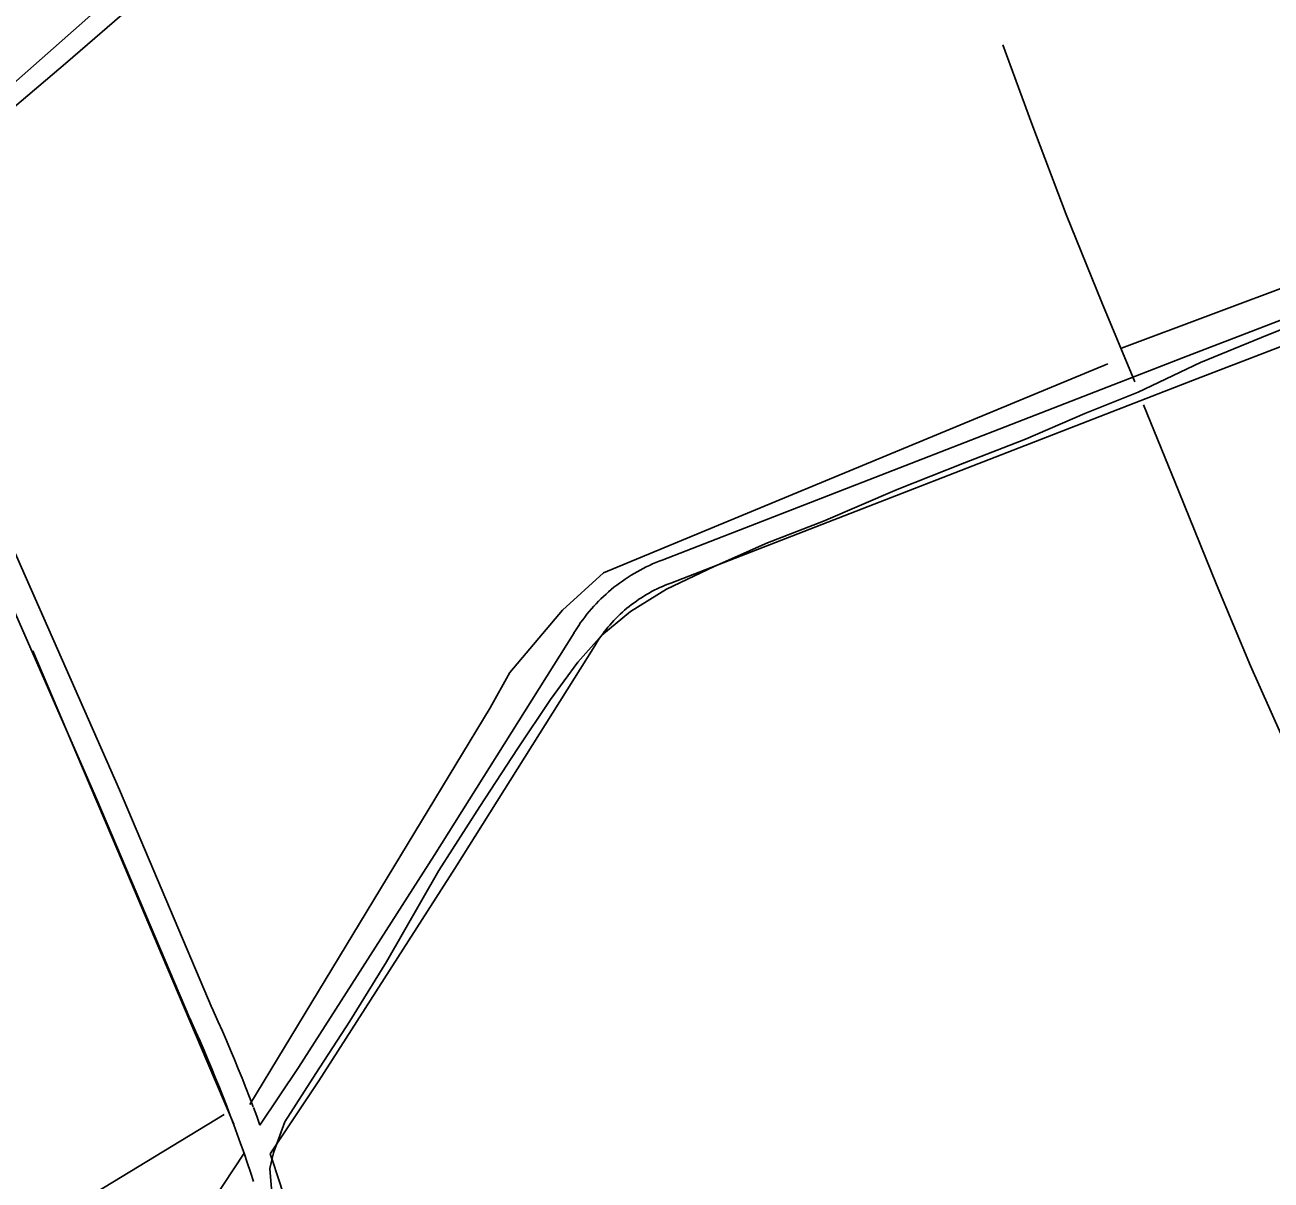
# Model space of a CAD drawing. Extents: x 3263578 to 3301413, y 764927 to 798602.
# Drawn here: x 3272287 to 3273815, y 791406 to 792822 of the extents above; entities that cross this region are included whole.
import ezdxf

# ---------------------------------------------------------------- set-up
doc = ezdxf.new("R2010")
doc.units = 0
for name, color, linetype in [('V-DTCH-CNTR', 7, 'Continuous'), ('V-ROAD-CNTR', 7, 'Continuous'), ('V-TOPO-SHOR', 7, 'Continuous')]:
    doc.layers.add(name, color=color, linetype=linetype)

msp = doc.modelspace()

# ---------------------------------------------------------------- linework, layer by layer
at = {"layer": 'V-DTCH-CNTR'}
msp.add_lwpolyline([(3272589.5, 791395), (3272587.4, 791420.2), (3272592, 791439.4), (3272606, 791477.3), (3272643.7, 791536.5), (3272685.6, 791600.8), (3272730.4, 791673.5), (3272794.6, 791785.3), (3272844.8, 791863.8), (3272891.1, 791934.6), (3272931.4, 791994.8), (3272965.2, 792040.7), (3272994.5, 792074), (3273029.8, 792103), (3273073.9, 792130.4), (3273132.3, 792157.9), (3273197.7, 792187.1), (3273266.2, 792213.8), (3273356.5, 792252.4), (3273439.1, 792285.3), (3273513.9, 792314.3), (3273586.7, 792345.4), (3273652, 792371.8), (3273728.3, 792408), (3273803.2, 792438.6), (3273881.2, 792470.4)], dxfattribs=at)
at = {"layer": 'V-ROAD-CNTR'}
for points in [[(3273731.5, 794018.7), (3273511.1, 793824.2), (3273217.2, 793571.7), (3273084.6, 793455.7), (3272714, 793139.8), (3272171.6, 792660.8), (3272002, 792513.6)], [(3274378.6, 792671.9), (3273707.6, 792414.1), (3273068.3, 792165.8)], [(3274389.4, 792643.9), (3273718.4, 792386.1), (3273079.2, 792137.8)], [(3272516.7, 791616.4), (3272403.1, 791884.3), (3272272.5, 792180.9), (3272190.7, 792373.8), (3272136.1, 792511.8), (3272095.8, 792590.3)], [(3272489.1, 791604.7), (3272375.5, 791872.4), (3272244.9, 792169), (3272162.9, 792362.4), (3272108.8, 792499.4), (3272069.1, 792576.5)], [(3273068.4, 792165.8), (3273064.6, 792164.4), (3273060.6, 792162.8), (3273056.7, 792161.1), (3273052.8, 792159.4), (3273048.9, 792157.5), (3273045.1, 792155.6), (3273041.3, 792153.7), (3273037.6, 792151.6), (3273033.9, 792149.5), (3273030.3, 792147.3), (3273026.6, 792145), (3273023.1, 792142.6), (3273019.6, 792140.2), (3273016.1, 792137.7), (3273012.7, 792135.2), (3273009.3, 792132.5), (3273006, 792129.8), (3273002.8, 792127.1), (3272999.6, 792124.2), (3272996.4, 792121.3), (3272993.3, 792118.4), (3272990.3, 792115.4), (3272987.4, 792112.3), (3272984.5, 792109.2), (3272981.6, 792106), (3272978.9, 792102.7), (3272976.2, 792099.4), (3272973.5, 792096), (3272971, 792092.6), (3272968.5, 792089.2), (3272966.1, 792085.7), (3272963.7, 792082.1), (3272961.4, 792078.5), (3272960.3, 792076.6)], [(3273079.1, 792137.8), (3273075.5, 792136.4), (3273072.1, 792135.1), (3273068.7, 792133.6), (3273065.4, 792132.1), (3273062.1, 792130.6), (3273058.8, 792128.9), (3273055.5, 792127.2), (3273052.3, 792125.5), (3273049.2, 792123.6), (3273046, 792121.7), (3273042.9, 792119.8), (3273039.9, 792117.8), (3273036.8, 792115.7), (3273033.9, 792113.5), (3273030.9, 792111.3), (3273028.1, 792109.1), (3273025.2, 792106.8), (3273022.4, 792104.4), (3273019.7, 792102), (3273017, 792099.5), (3273014.3, 792097), (3273011.8, 792094.4), (3273009.2, 792091.7), (3273006.7, 792089), (3273004.3, 792086.3), (3273001.9, 792083.5), (3272999.6, 792080.7), (3272997.3, 792077.8), (3272995.1, 792074.8), (3272993, 792071.9), (3272990.9, 792068.9), (3272988.9, 792065.8), (3272986.9, 792062.7), (3272985.9, 792060.9)], [(3272960.4, 792076.7), (3272788.8, 791803.9), (3272622.6, 791544), (3272575.4, 791473.4)], [(3272985.8, 792060.8), (3272814.1, 791787.8), (3272647.7, 791527.6), (3272587.9, 791438)], [(3272567.1, 791495.8), (3272567.1, 791495.8), (3272562.6, 791507.4), (3272558.1, 791519.1), (3272553.5, 791530.7), (3272548.8, 791542.3), (3272544.1, 791553.8), (3272539.2, 791565.3), (3272534.3, 791576.8), (3272529.4, 791588.3), (3272524.3, 791599.7), (3272519.2, 791611.1), (3272516.6, 791616.8)], [(3272567.6, 791404), (3272563.8, 791415.7), (3272559.8, 791427.3), (3272555.8, 791439), (3272551.7, 791450.6), (3272547.6, 791462.1), (3272543.3, 791473.7), (3272539, 791485.2), (3272534.6, 791496.7), (3272530.2, 791508.1), (3272525.7, 791519.5), (3272521, 791530.9), (3272516.4, 791542.3), (3272511.6, 791553.6), (3272506.8, 791564.9), (3272501.9, 791576.2), (3272496.9, 791587.5), (3272491.9, 791598.7), (3272489.3, 791604.3)], [(3272575.4, 791473.4), (3272571.5, 791484.1), (3272567.4, 791494.8)], [(3272618.1, 791341.8), (3272614.6, 791353.7), (3272611.1, 791365.7), (3272607.5, 791377.6), (3272603.8, 791389.6), (3272600, 791401.5), (3272596.2, 791413.4), (3272592.2, 791425.2), (3272587.9, 791438)]]:
    msp.add_lwpolyline(points, dxfattribs=at)
at = {"layer": 'V-TOPO-SHOR'}
for p, q in [((3273631.5, 792425.6), (3274309.6, 792679.5)), ((3272038, 791187), (3272531.6, 791486.4))]:
    msp.add_line(p, q, dxfattribs=at)
for points in [[(3272127.5, 792593), (3272190.2, 792647.1), (3272266.3, 792714.6), (3272336.8, 792774.6), (3272424.2, 792849.6), (3272504.2, 792919.8), (3272591.1, 792997.3), (3272688.2, 793084), (3272785, 793167.2), (3272905.6, 793272.3), (3272996.8, 793352.3), (3273085.3, 793429.1), (3273201.6, 793526.6), (3273297, 793608.9), (3273373.1, 793676), (3273486.8, 793773.9), (3273586.4, 793862.7), (3273696.8, 793962.5), (3273758.6, 794016)], [(3273647.7, 792384.5), (3273607.5, 792481.5), (3273563.7, 792589.5), (3273521.6, 792700.8), (3273485.9, 792797.5)], [(3273614.7, 792406.4), (3272996.5, 792150.1), (3272946.2, 792104.6), (3272881.5, 792027.9), (3272857.5, 791984.8), (3272562.8, 791498.4)], [(3274199.7, 791979), (3274086.7, 791944.9), (3274009.4, 791920.9), (3273912.3, 791890.5), (3273858.6, 791873.6), (3273838.6, 791926.4), (3273789.6, 792036.2), (3273747.8, 792135.8), (3273701.9, 792250.1), (3273658.5, 792356.2)], [(3272296.9, 792054.8), (3272350.9, 791927.6), (3272401.3, 791809.3), (3272454.8, 791682.7), (3272511.5, 791549.4), (3272543.3, 791474.6)], [(3272299.6, 791050.3), (3272325.7, 791078.8), (3272368.4, 791141.2), (3272427, 791235.2), (3272473.2, 791310.8), (3272518.1, 791381.4), (3272556.1, 791438.9)]]:
    msp.add_lwpolyline(points, dxfattribs=at)

doc.saveas('drawing.dxf')
